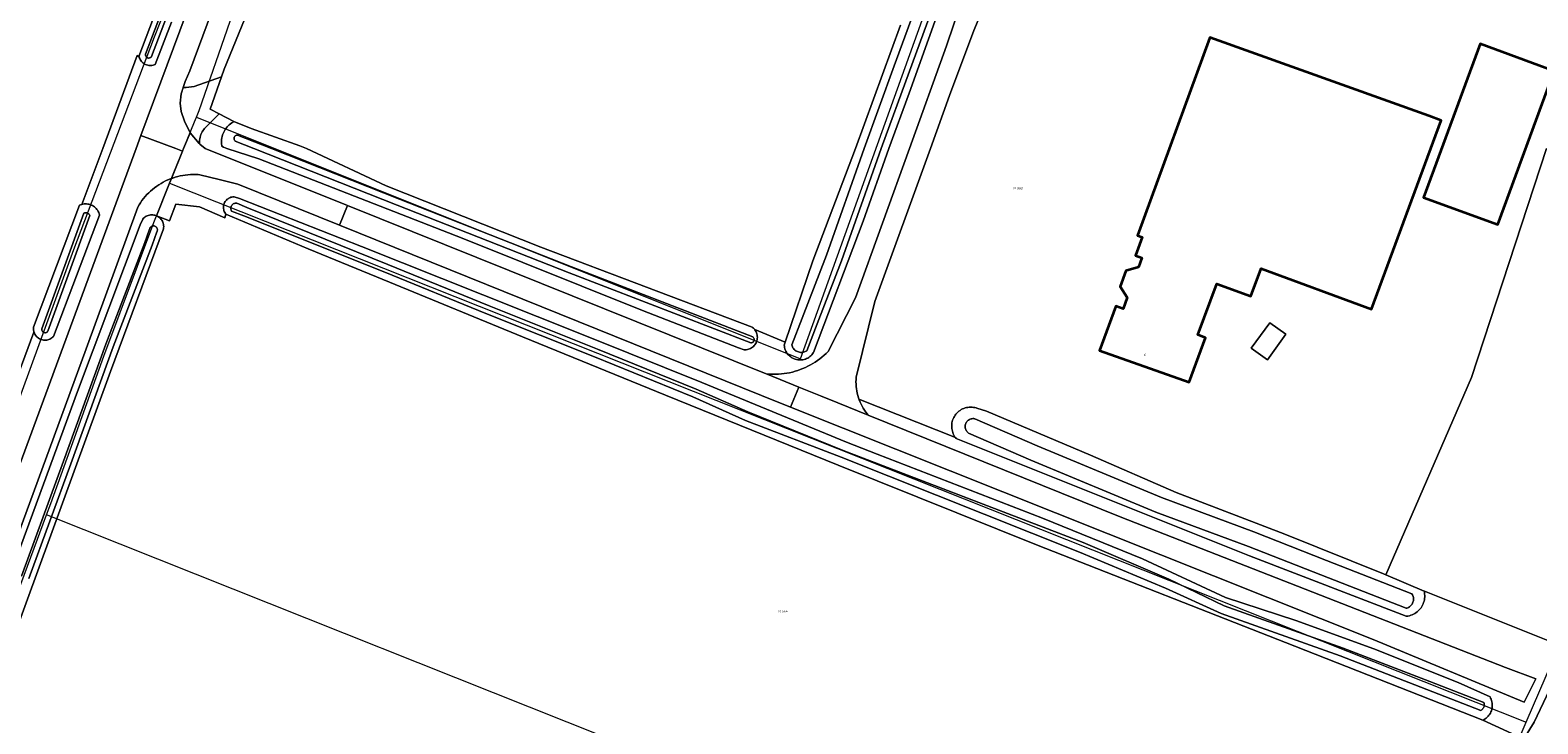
# Model space of a CAD drawing. Header units: metres. Extents: x 250001 to 257773, y 598992 to 609118.
# Tile 389 of 656: x 251735 to 251969, y 603911 to 604018. Entities that reach past the tile are written whole.
import ezdxf
from ezdxf.enums import TextEntityAlignment as Align
from ezdxf.lldxf.tags import DXFTag

# ---------------------------------------------------------------- set-up
doc = ezdxf.new("R2010")
doc.units = ezdxf.units.M
for name, color, linetype, lineweight in [('B-WE-GR-BOUWLAND-GV', 252, 'Continuous', 13), ('B-WE-GR-GRAS-GV', 252, 'Continuous', 13), ('B-WE-GR-GROENVOORZIENING-GV', 252, 'Continuous', 18), ('B-WE-KG-GRENS_PERCEEL-G', 150, 'KG-PERCEEL', 18), ('B-WE-KG-GRENS_PERCEEL-S', 150, 'Continuous', 25), ('B-WE-OG-BEBOUWING-GV', 1, 'Continuous', 35), ('B-WE-OG-BEBOUWING-T18', 7, 'Continuous', 18), ('B-WE-OG-BEBOUWING_OVERBOUWING-GV', 1, 'Continuous', 18), ('B-WE-OG-TERREIN_ERF-GV', 7, 'Continuous', 18), ('B-WE-OG-WATER-GV', 252, 'Continuous', 18), ('B-WE-OG-WATER_SLOOT-GV', 252, 'Continuous', 18), ('B-WE-VH-ONVERHARD-GV', 252, 'Continuous', 18), ('B-WE-VH-VERHARDING_GESLOTEN-GV', 252, 'Continuous', 18), ('X-XX-AL-REFERENTIE-G', 7, 'Continuous', 18)]:
    doc.layers.add(name, color=color, linetype=linetype, lineweight=lineweight)
doc.styles.add('NLCS-ISO', font='NLCS-ISO.ttf')
doc.styles.add('NLCS-ISO-ANNOTATIEF-T18', font='NLCS-ISO.ttf', dxfattribs={"height": 1.8})
doc.styles.get("Standard").update_dxf_attribs({"font": 'NLCS-ISO.ttf'})
tags = doc.linetypes.add('KG-PERCEEL', pattern='A,5.5,-2,["P",Standard,S=1.8,R=0,X=-0.5,Y=-0.9],-2,5.5,-2,[5,NLCS.SHX,S=0.75,R=0,X=0,Y=0],-2', length=19).pattern_tags.tags
tags[6] = DXFTag(74, 10)

# ---------------------------------------------------------------- blocks, each defined once
blk = doc.blocks.new('SKG-PERCEELNUMMER-SO')
at = {"style": 'NLCS-ISO', "oblique": 10, "flags": 1}
blk.add_attdef('GEMEENTECODE', text='', height=1.8, dxfattribs=at).set_placement((0, 2.6), align=Align.MIDDLE_CENTER)
at = {"style": 'NLCS-ISO', "oblique": 10}
blk.add_attdef('SECTIE', text='', height=1.8, dxfattribs=at).set_placement((-0.5, 0), align=Align.MIDDLE_RIGHT)
blk.add_attdef('PERCEELNUMMER', text='', height=1.8, dxfattribs=at).set_placement((0.5, 0), align=Align.MIDDLE_LEFT)
blk = doc.blocks.new('BS2021-132-Xref-KAD-20210617')
at = {"layer": 'B-WE-KG-GRENS_PERCEEL-G', "flags": 128}
for points in [[(251732.555, 603958.685), (251741.937, 603984.312), (251754.421, 604017.312), (251758.828, 604028.5), (251761.218, 604035), (251763.906, 604041.625), (251768.968, 604055.625), (251775.734, 604074), (251784.921, 604098.687), (251794.343, 604124.5), (251807.312, 604160.25), (251817.14, 604187.625), (251824.156, 604207.125), (251830.843, 604225.875), (251833.906, 604234.812), (251835.828, 604241.062), (251838.876, 604249.101), (251841.094, 604254.998), (251846.417, 604268.711), (251855.396, 604292.173), (251864.446, 604315.643), (251878.948, 604353.73), (251883.968, 604366.807), (251891.49, 604386.363), (251898.174, 604403.553), (251910.873, 604433.13), (251935.261, 604418.296), (251991.586, 604382.773)], [(251760.931, 604004.872), (251761.343, 604005.875), (251766.187, 604019.75), (251771.562, 604034.437), (251779.781, 604057.25), (251792.046, 604090.187), (251800.14, 604112.437), (251807.218, 604131.562), (251830.281, 604194.375), (251836.531, 604211.562), (251848.906, 604245.375), (251851.093, 604251.187), (251856.406, 604264.875), (251865.375, 604288.312), (251874.437, 604311.812), (251888.953, 604349.937), (251893.968, 604363), (251901.468, 604382.5), (251908.078, 604399.5), (251911.406, 604407.25), (251912.609, 604408.937), (251915.906, 604411.562), (251919.593, 604412.937), (251922.625, 604413.437), (251925.687, 604412.875), (251936.437, 604406.187), (251949.015, 604398.125), (251970.75, 604383.937), (251982.265, 604376.375), (251998.625, 604365.812), (252011.171, 604357.625), (252028.609, 604346.625)], [(251967.142, 603911.041), (251973.324, 603925.407), (251999.043, 603968.528), (252016.422, 604000.641), (252025.87, 604020.669), (252061.537, 604090.207)], [(251854.583, 603967.4), (251878.474, 604033.913)], [(251756.781, 603994.625), (251760.625, 604004.125), (251760.931, 604004.872)], [(251760.931, 604004.872), (251854.583, 603967.4)], [(251737.689, 603943.183), (251738.343, 603944.937), (251742.015, 603955.125), (251746.609, 603967.812), (251754.312, 603988.5), (251756.781, 603994.625)], [(251756.781, 603994.625), (251856.307, 603955.074), (251967.142, 603911.041)], [(251649.599, 603704.859), (251653.406, 603714.812), (251658.781, 603729.062), (251664.812, 603745.75), (251668.89, 603756.25), (251692.375, 603820.125), (251699.031, 603837.937), (251703.687, 603850.5), (251710.859, 603870.125), (251721.765, 603899.812), (251729.296, 603920.687), (251737.689, 603943.183)], [(251945.379, 603860.465), (251737.689, 603943.183)], [(251945.379, 603860.465), (251967.142, 603911.041)]]:
    blk.add_lwpolyline(points, dxfattribs=at)
at = {"layer": 'B-WE-KG-GRENS_PERCEEL-S', "xscale": 0.2, "yscale": 0.2, "zscale": 0.2}
for p, values in [((251888.072, 603993.838), {'PERCEELNUMMER': '563', 'SECTIE': 'M'}), ((251851.616, 603928.216), {'PERCEELNUMMER': '564', 'SECTIE': 'M'})]:
    blk.add_blockref('SKG-PERCEELNUMMER-SO', p, dxfattribs=at).add_auto_attribs(values)
blk = doc.blocks.new('BS2021-132-Xref-BGT-GRIJS-20210617-aangepast')
at = {"layer": 'B-WE-GR-BOUWLAND-GV', "flags": 128}
for points in [[(251732.042, 603961.597), (251735.754, 603971.495), (251735.753, 603971.499), (251735.708, 603971.662), (251735.679, 603971.828), (251735.666, 603971.997), (251735.669, 603972.165), (251735.685, 603972.31), (251742.808, 603991.188), (251742.982, 603991.262), (251743.161, 603991.321), (251743.191, 603991.328), (251744.269, 603994.202), (251746.421, 604000), (251751.764, 604014.393), (251752.034, 604014.288), (251761.677, 604039.818)], [(251966.804, 603908.393), (251960.398, 603911.335), (251931.268, 603922.823), (251891.223, 603938.535), (251860.458, 603950.861), (251833.649, 603961.744), (251811.493, 603970.789), (251790.895, 603979.281), (251778.281, 603984.425), (251765.524, 603989.792), (251765.348, 603989.267), (251761.443, 603990.957), (251757.738, 603991.354), (251756.791, 603988.773), (251754.752, 603989.555), (251754.676, 603989.584), (251754.814, 603989.526), (251754.966, 603989.446), (251755.108, 603989.352), (251755.242, 603989.245), (251755.365, 603989.126), (251755.476, 603988.996), (251755.575, 603988.856), (251755.66, 603988.708), (251755.731, 603988.552), (251755.787, 603988.391), (251755.828, 603988.225), (251755.853, 603988.055), (251755.862, 603987.885), (251755.855, 603987.714), (251755.847, 603987.637), (251755.828, 603987.528), (251747.614, 603965.43), (251700.886, 603837.356)]]:
    blk.add_lwpolyline(points, dxfattribs=at)
at = {"layer": 'B-WE-GR-GRAS-GV', "flags": 128}
for points in [[(251771.523, 604027.738), (251765.223, 604012.317), (251764.811, 604011.125), (251763.074, 604006.102), (251764.464, 604005.374), (251766.766, 604004.168), (251769.43, 604003.12), (251776.96, 604000.42), (251778.02, 604000), (251790.376, 603994.199), (251814.328, 603984.697), (251847.113, 603972.299), (251847.179, 603972.249), (251847.313, 603972.133), (251847.435, 603972.007), (251847.518, 603971.903), (251852.235, 603969.973), (251856.537, 603982.566), (251863.148, 604000), (251870.09, 604019.137)], [(251970.299, 604000), (251958.625, 603964.498), (251945.347, 603933.9), (251951.297, 603931.342), (251951.348, 603931.322), (251972.545, 603922.887)]]:
    blk.add_lwpolyline(points, dxfattribs=at)
at = {"layer": 'B-WE-GR-GROENVOORZIENING-GV', "flags": 128}
for points in [[(251771.17, 604042.46), (251759.94, 604012.05), (251759.21, 604010.38), (251758.905, 604009.465), (251758.958, 604009.466), (251759.372, 604009.48), (251759.785, 604009.51), (251760.196, 604009.556), (251760.606, 604009.618), (251764.811, 604011.125), (251765.223, 604012.317), (251771.523, 604027.738)], [(251757.093, 604019.603), (251754.528, 604013.046), (251754.374, 604012.98), (251754.214, 604012.928), (251754.05, 604012.892), (251753.883, 604012.872), (251753.716, 604012.867), (251753.549, 604012.879), (251753.384, 604012.906), (251753.222, 604012.949), (251753.065, 604013.008), (251752.915, 604013.08), (251752.772, 604013.167), (251752.638, 604013.267), (251752.515, 604013.38), (251752.402, 604013.503), (251752.302, 604013.637), (251752.216, 604013.78), (251752.143, 604013.931), (251752.085, 604014.088), (251752.042, 604014.25), (251752.034, 604014.288), (251751.764, 604014.393), (251746.421, 604000), (251744.269, 603994.202), (251743.191, 603991.328), (251743.345, 603991.365), (251743.531, 603991.392), (251743.719, 603991.404), (251743.908, 603991.4), (251744.095, 603991.38), (251744.28, 603991.344), (251744.462, 603991.293), (251744.638, 603991.226), (251744.808, 603991.145), (251744.971, 603991.05), (251745.125, 603990.941), (251745.269, 603990.819), (251745.402, 603990.686), (251745.523, 603990.542), (251745.632, 603990.389), (251745.728, 603990.226), (251745.809, 603990.056), (251745.876, 603989.88), (251745.927, 603989.699), (251745.933, 603989.675), (251738.762, 603970.841), (251738.642, 603970.722), (251738.511, 603970.615), (251738.371, 603970.521), (251738.222, 603970.441), (251738.067, 603970.375), (251737.74, 603970.289), (251737.573, 603970.269), (251737.404, 603970.266), (251737.235, 603970.278), (251736.906, 603970.35), (251736.747, 603970.409), (251736.596, 603970.483), (251736.451, 603970.571), (251736.191, 603970.785), (251736.077, 603970.91), (251735.975, 603971.045), (251735.887, 603971.189), (251735.813, 603971.341), (251735.754, 603971.495), (251732.042, 603961.597)], [(251704.82, 603873.103), (251751.599, 604000), (251752.342, 604002), (251777.79, 604070.47), (251823.56, 604195.43)], [(251875.962, 604021.127), (251871.452, 604008.581), (251868.307, 604000), (251864.302, 603988.722), (251856.63, 603968.372), (251856.583, 603968.298), (251856.467, 603968.137), (251856.338, 603967.986), (251856.198, 603967.846), (251856.047, 603967.718), (251855.886, 603967.602), (251855.716, 603967.5), (251855.539, 603967.411), (251855.355, 603967.338), (251855.165, 603967.279), (251854.972, 603967.236), (251854.775, 603967.209), (251854.577, 603967.197), (251854.379, 603967.201), (251854.182, 603967.222), (251853.987, 603967.258), (251853.796, 603967.31), (251853.609, 603967.377), (251853.429, 603967.459), (251853.255, 603967.555), (251853.09, 603967.665), (251852.935, 603967.788), (251852.79, 603967.923), (251852.656, 603968.069), (251852.534, 603968.226), (251852.425, 603968.391), (251852.33, 603968.565), (251852.25, 603968.747), (251852.184, 603968.934), (251852.134, 603969.125), (251852.099, 603969.321), (251852.08, 603969.518), (251852.235, 603969.973), (251847.518, 603971.903), (251847.545, 603971.869), (251847.642, 603971.722), (251847.726, 603971.567), (251847.795, 603971.405), (251847.85, 603971.238), (251847.888, 603971.066), (251847.911, 603970.891), (251847.919, 603970.715), (251847.91, 603970.539), (251847.885, 603970.365), (251847.845, 603970.193), (251847.789, 603970.026), (251847.718, 603969.865), (251847.633, 603969.71), (251847.534, 603969.565), (251847.422, 603969.428), (251847.299, 603969.303), (251847.165, 603969.189), (251847.021, 603969.087), (251846.868, 603968.999), (251846.708, 603968.926), (251846.541, 603968.867), (251846.371, 603968.824), (251846.197, 603968.796), (251846.021, 603968.784), (251845.845, 603968.788), (251845.015, 603969.106), (251830.084, 603974.882), (251802.162, 603986.095), (251770.618, 603998.369), (251765.63, 604000), (251765.16, 604000.21), (251764.878, 604000.368), (251764.863, 604000.451), (251764.834, 604000.688), (251764.822, 604000.926), (251764.826, 604001.165), (251764.845, 604001.403), (251764.88, 604001.639), (251764.931, 604001.872), (251764.998, 604002.101), (251765.079, 604002.325), (251765.176, 604002.544), (251765.286, 604002.755), (251765.411, 604002.959), (251765.549, 604003.153), (251765.699, 604003.338), (251765.862, 604003.512), (251766.036, 604003.676), (251766.22, 604003.827), (251766.415, 604003.965), (251766.617, 604004.09), (251766.766, 604004.168), (251764.464, 604005.374), (251762.366, 604003.27), (251762.212, 604003.109), (251762.07, 604002.938), (251761.94, 604002.757), (251761.824, 604002.567), (251761.722, 604002.369), (251761.634, 604002.165), (251761.561, 604001.954), (251761.504, 604001.739), (251761.462, 604001.521), (251761.436, 604001.3), (251761.425, 604001.077), (251761.431, 604000.855), (251761.447, 604000.682), (251762.29, 604000), (251784.34, 603991.139), (251849.284, 603965.038), (251849.473, 603965.02), (251849.905, 603964.991), (251850.338, 603964.977), (251850.771, 603964.98), (251851.203, 603964.998), (251851.634, 603965.033), (251852.064, 603965.083), (251852.492, 603965.15), (251852.917, 603965.231), (251853.339, 603965.329), (251853.757, 603965.442), (251854.17, 603965.571), (251854.578, 603965.715), (251854.981, 603965.874), (251855.378, 603966.047), (251855.767, 603966.235), (251856.15, 603966.437), (251856.525, 603966.654), (251856.892, 603966.884), (251857.249, 603967.127), (251857.598, 603967.384), (251857.937, 603967.653), (251858.266, 603967.935), (251858.584, 603968.228), (251858.891, 603968.533), (251863.155, 603976.815), (251871.52, 604000), (251877.26, 604015.91), (251879.52, 604022.63)], [(251967.02, 603908.848), (251968.359, 603911.01), (251970.716, 603916.063)], [(251972.545, 603922.887), (251951.348, 603931.322), (251951.374, 603930.901), (251951.388, 603930.677), (251951.387, 603930.453), (251951.37, 603930.23), (251951.337, 603930.008), (251951.288, 603929.789), (251951.223, 603929.575), (251951.144, 603929.365), (251951.05, 603929.162), (251950.941, 603928.966), (251950.819, 603928.778), (251950.684, 603928.6), (251950.536, 603928.432), (251950.377, 603928.274), (251950.207, 603928.128), (251950.027, 603927.995), (251949.838, 603927.875), (251949.64, 603927.769), (251949.436, 603927.677), (251949.226, 603927.6), (251949.01, 603927.538), (251948.791, 603927.492), (251948.569, 603927.461), (251948.532, 603927.458), (251924.225, 603936.841), (251878.76, 603955.006), (251878.625, 603955.176), (251863.669, 603961.137), (251863.712, 603961.011), (251863.845, 603960.677), (251863.992, 603960.349), (251864.154, 603960.028), (251864.33, 603959.715), (251864.52, 603959.41), (251864.723, 603959.114), (251864.939, 603958.827), (251865.073, 603958.661), (251904.181, 603942.857), (251963.895, 603919.5), (251968.631, 603917.745), (251966.832, 603914.142), (251943.378, 603923.84), (251853.065, 603959.9), (251848.533, 603961.707), (251783.116, 603988.094), (251767.383, 603994.441), (251764.452, 603995.17), (251761.478, 603995.927), (251761.215, 603995.948), (251760.815, 603995.967), (251760.415, 603995.97), (251760.014, 603995.956), (251759.615, 603995.927), (251759.217, 603995.882), (251758.821, 603995.821), (251758.428, 603995.744), (251758.039, 603995.651), (251757.653, 603995.543), (251757.272, 603995.42), (251757.074, 603995.347), (251756.781, 603994.625), (251754.752, 603989.555), (251756.791, 603988.773), (251757.738, 603991.354), (251761.443, 603990.957), (251765.348, 603989.267), (251765.524, 603989.792), (251765.425, 603989.92), (251765.339, 603990.057), (251765.266, 603990.202), (251765.209, 603990.353), (251765.166, 603990.509), (251765.139, 603990.669), (251765.128, 603990.83), (251765.133, 603990.992), (251765.154, 603991.153), (251765.191, 603991.311), (251765.243, 603991.464), (251765.31, 603991.611), (251765.391, 603991.752), (251765.485, 603991.883), (251765.592, 603992.005), (251765.711, 603992.115), (251765.839, 603992.213), (251765.977, 603992.298), (251766.123, 603992.369), (251766.275, 603992.426), (251766.432, 603992.467), (251766.591, 603992.492), (251766.753, 603992.502), (251766.776, 603992.502), (251767.599, 603992.249), (251786.537, 603984.807), (251805.34, 603977.316), (251822.216, 603970.595), (251839.324, 603963.699), (251861.72, 603954.455), (251866.51, 603952.587), (251892.149, 603942.646), (251907.613, 603936.357), (251920.48, 603930.365), (251931.426, 603926.779), (251943.481, 603922.402), (251956.556, 603917.188), (251961.517, 603914.951), (251961.613, 603914.773), (251961.695, 603914.587), (251961.762, 603914.397), (251961.814, 603914.201), (251961.85, 603914.002), (251961.874, 603913.599), (251961.863, 603913.398), (251961.835, 603913.198), (251961.792, 603913.001), (251961.733, 603912.808), (251961.659, 603912.62), (251961.571, 603912.439), (251961.468, 603912.265), (251961.352, 603912.1), (251961.224, 603911.945), (251961.083, 603911.8), (251960.931, 603911.667), (251960.77, 603911.547), (251960.599, 603911.439), (251960.42, 603911.345), (251960.398, 603911.335), (251966.804, 603908.393)], [(251729.284, 603926.398), (251742.482, 603962.303), (251752.203, 603988.138), (251752.635, 603989.056), (251752.752, 603989.181), (251752.88, 603989.295), (251753.018, 603989.396), (251753.165, 603989.484), (251753.319, 603989.558), (251753.48, 603989.617), (251753.645, 603989.661), (251753.814, 603989.689), (251753.985, 603989.701), (251754.156, 603989.698), (251754.326, 603989.678), (251754.493, 603989.643), (251754.657, 603989.592), (251754.676, 603989.584), (251754.752, 603989.555), (251756.781, 603994.625), (251757.074, 603995.347), (251756.896, 603995.282), (251756.526, 603995.128), (251756.163, 603994.96), (251755.806, 603994.778), (251755.457, 603994.582), (251755.116, 603994.371), (251754.784, 603994.148), (251754.461, 603993.911), (251754.148, 603993.661), (251753.845, 603993.4), (251753.552, 603993.126), (251753.271, 603992.841), (251753.001, 603992.545), (251752.744, 603992.238), (251752.499, 603991.921), (251752.266, 603991.595), (251752.047, 603991.26), (251751.842, 603990.916), (251743.862, 603968.917), (251712.095, 603882.434)]]:
    blk.add_lwpolyline(points, dxfattribs=at)
at = {"layer": 'B-WE-OG-BEBOUWING-GV', "flags": 128}
for points in [[(251952.03, 604005.039), (251918.071, 604017.185), (251906.848, 603986.495), (251907.597, 603986.221), (251906.57, 603983.413), (251907.534, 603983.06), (251906.989, 603981.571), (251905.071, 603980.999), (251904.184, 603978.574), (251905.281, 603976.899), (251904.637, 603975.139), (251903.486, 603975.561), (251900.959, 603968.651), (251914.862, 603963.771), (251917.396, 603970.645), (251916.224, 603971.078), (251919.152, 603979.021), (251924.423, 603977.078), (251926.013, 603981.392), (251943.129, 603975.083), (251953.922, 604004.362)], [(251971.474, 604012.013), (251959.974, 604016.241), (251951.215, 603992.42), (251962.715, 603988.192)]]:
    blk.add_lwpolyline(points, close=True, dxfattribs=at)
at = {"layer": 'B-WE-OG-BEBOUWING_OVERBOUWING-GV', "flags": 128}
blk.add_lwpolyline([(251927.352, 603972.97), (251924.503, 603969.012), (251926.994, 603967.221), (251929.835, 603971.183)], close=True, dxfattribs=at)
at = {"layer": 'B-WE-OG-TERREIN_ERF-GV', "flags": 128}
blk.add_lwpolyline([(251882.94, 604021.757), (251881.49, 604018.31), (251877.73, 604008.2), (251874.75, 604000), (251866.124, 603976.265), (251863.24, 603964.542), (251863.216, 603964.183), (251863.207, 603963.824), (251863.215, 603963.465), (251863.239, 603963.107), (251863.279, 603962.75), (251863.334, 603962.395), (251863.406, 603962.043), (251863.493, 603961.694), (251863.595, 603961.35), (251863.669, 603961.137), (251878.625, 603955.176), (251878.502, 603955.355), (251878.393, 603955.543), (251878.297, 603955.738), (251878.217, 603955.94), (251878.151, 603956.147), (251878.101, 603956.359), (251878.066, 603956.573), (251878.047, 603956.79), (251878.045, 603957.007), (251878.058, 603957.224), (251878.087, 603957.439), (251878.132, 603957.651), (251878.192, 603957.86), (251878.267, 603958.064), (251878.358, 603958.261), (251878.462, 603958.451), (251878.58, 603958.633), (251878.712, 603958.806), (251878.855, 603958.969), (251879.01, 603959.12), (251879.176, 603959.26), (251879.352, 603959.387), (251879.537, 603959.501), (251879.729, 603959.601), (251879.929, 603959.686), (251880.134, 603959.757), (251880.343, 603959.812), (251880.557, 603959.852), (251880.772, 603959.876), (251881.206, 603959.875), (251881.422, 603959.851), (251881.635, 603959.811), (251881.845, 603959.756), (251881.958, 603959.719), (251883.423, 603959.256), (251899.581, 603952.439), (251912.852, 603946.64), (251929.682, 603940.203), (251945.006, 603934.046), (251945.347, 603933.9), (251958.625, 603964.498), (251970.299, 604000)], dxfattribs=at)
for points in [[(251952.03, 604005.039), (251953.922, 604004.362), (251943.129, 603975.083), (251926.013, 603981.392), (251924.423, 603977.078), (251919.152, 603979.021), (251916.224, 603971.078), (251917.396, 603970.645), (251914.862, 603963.771), (251900.959, 603968.651), (251903.486, 603975.561), (251904.637, 603975.139), (251905.281, 603976.899), (251904.184, 603978.574), (251905.071, 603980.999), (251906.989, 603981.571), (251907.534, 603983.06), (251906.57, 603983.413), (251907.597, 603986.221), (251906.848, 603986.495), (251918.071, 604017.185)], [(251971.474, 604012.013), (251962.715, 603988.192), (251951.215, 603992.42), (251959.974, 604016.241)], [(251927.352, 603972.97), (251929.835, 603971.183), (251926.994, 603967.221), (251924.503, 603969.012)]]:
    blk.add_lwpolyline(points, close=True, dxfattribs=at)
at = {"layer": 'B-WE-OG-WATER-GV', "flags": 128}
blk.add_lwpolyline([(251874.669, 604027.923), (251869.142, 604012.842), (251864.452, 604000), (251858.631, 603983.463), (251854.872, 603973.697), (251853.247, 603969.525), (251853.293, 603969.375), (251853.355, 603969.231), (251853.431, 603969.094), (251853.52, 603968.965), (251853.622, 603968.846), (251853.736, 603968.738), (251853.86, 603968.642), (251853.993, 603968.559), (251854.134, 603968.491), (251854.281, 603968.437), (251854.433, 603968.398), (251854.588, 603968.375), (251854.744, 603968.368), (251854.901, 603968.376), (251855.056, 603968.401), (251855.207, 603968.442), (251855.354, 603968.497), (251855.494, 603968.567), (251855.577, 603968.618), (251857.203, 603972.795), (251860.977, 603982.598), (251867.113, 604000), (251871.49, 604011.983), (251876.992, 604026.997)], dxfattribs=at)
for points in [[(251767.324, 604002.08), (251767.305, 604002.081), (251767.214, 604002.074), (251767.125, 604002.05), (251767.041, 604002.012), (251766.965, 604001.96), (251766.9, 604001.896), (251766.846, 604001.821), (251766.806, 604001.738), (251766.781, 604001.649), (251766.772, 604001.558), (251766.779, 604001.466), (251766.802, 604001.377), (251766.839, 604001.293), (251766.891, 604001.217), (251766.955, 604001.151), (251769.858, 604000), (251792.078, 603991.225), (251818.719, 603980.689), (251846.887, 603969.846), (251846.923, 603969.847), (251847.014, 603969.859), (251847.101, 603969.888), (251847.182, 603969.931), (251847.254, 603969.987), (251847.315, 603970.055), (251847.364, 603970.133), (251847.398, 603970.218), (251847.418, 603970.308), (251847.421, 603970.399), (251847.408, 603970.49), (251847.38, 603970.577), (251847.337, 603970.658), (251847.281, 603970.731), (251847.213, 603970.792), (251819.083, 603981.62), (251792.446, 603992.155), (251772.571, 604000)], [(251861.242, 603953.163), (251846.439, 603959.175), (251838.441, 603962.696), (251823.144, 603968.874), (251806.321, 603975.593), (251790.635, 603982.023), (251768.751, 603990.837), (251767.185, 603991.52), (251767.077, 603991.525), (251766.963, 603991.514), (251766.852, 603991.487), (251766.745, 603991.445), (251766.646, 603991.389), (251766.555, 603991.319), (251766.474, 603991.237), (251766.406, 603991.145), (251766.351, 603991.045), (251766.311, 603990.937), (251766.286, 603990.826), (251766.277, 603990.711), (251766.284, 603990.597), (251766.307, 603990.485), (251766.345, 603990.377), (251766.398, 603990.275), (251768.277, 603989.549), (251790.148, 603980.817), (251805.833, 603974.387), (251822.66, 603967.667), (251837.93, 603961.5), (251846.056, 603957.838), (251860.936, 603952.131), (251897.868, 603937.411), (251911.206, 603931.801), (251919.817, 603927.859), (251938.302, 603921.299), (251951.734, 603916.115), (251960.08, 603912.85), (251960.151, 603912.887), (251960.253, 603912.956), (251960.345, 603913.037), (251960.426, 603913.129), (251960.495, 603913.231), (251960.549, 603913.341), (251960.589, 603913.458), (251960.614, 603913.578), (251960.622, 603913.701), (251960.615, 603913.823), (251960.592, 603913.944), (251960.553, 603914.061), (251952.205, 603917.327), (251938.754, 603922.519), (251920.32, 603929.06), (251911.738, 603933.215), (251898.433, 603938.885)], [(251881.468, 603958.099), (251881.328, 603958.103), (251881.189, 603958.091), (251881.052, 603958.064), (251880.919, 603958.021), (251880.792, 603957.962), (251880.672, 603957.89), (251880.562, 603957.805), (251880.462, 603957.708), (251880.374, 603957.599), (251880.298, 603957.482), (251880.237, 603957.356), (251880.19, 603957.225), (251880.159, 603957.089), (251880.143, 603956.95), (251880.143, 603956.81), (251880.159, 603956.671), (251880.192, 603956.536), (251880.239, 603956.404), (251880.301, 603956.279), (251880.377, 603956.162), (251880.466, 603956.054), (251880.566, 603955.957), (251880.677, 603955.872), (251890.341, 603951.654), (251909.681, 603943.617), (251924.05, 603938.291), (251935.271, 603933.856), (251948.532, 603928.69), (251948.611, 603928.711), (251948.755, 603928.761), (251948.893, 603928.826), (251949.023, 603928.905), (251949.144, 603928.997), (251949.255, 603929.101), (251949.354, 603929.217), (251949.441, 603929.342), (251949.514, 603929.476), (251949.573, 603929.616), (251949.617, 603929.762), (251949.645, 603929.912), (251949.657, 603930.064), (251949.654, 603930.216), (251949.634, 603930.367), (251949.599, 603930.515), (251949.548, 603930.659), (251949.483, 603930.797), (251949.403, 603930.927), (251936.147, 603936.091), (251924.908, 603940.533), (251910.558, 603945.851), (251891.281, 603953.862), (251881.637, 603958.072), (251881.606, 603958.079)]]:
    blk.add_lwpolyline(points, close=True, dxfattribs=at)
at = {"layer": 'B-WE-OG-WATER_SLOOT-GV', "flags": 128}
for points in [[(252104.501, 604173.348), (252090.706, 604145.931), (252079.815, 604124.665), (252065.716, 604096.824), (252063.168, 604091.731), (252036.434, 604040.204), (252018.954, 604005.071), (252016.486, 604000), (252012.113, 603991.012), (252006.83, 603980.978), (252001.762, 603971.152), (252000, 603967.971), (251996.561, 603961.762), (251991.554, 603953.164), (251986.291, 603944.157), (251979.811, 603933.227), (251975.124, 603926.165), (251972.9, 603923.713), (251972.545, 603922.887), (251971.927, 603920.703), (251971.492, 603918.378), (251970.716, 603916.063), (251968.359, 603911.01), (251967.02, 603908.848)], [(251761.677, 604039.818), (251752.034, 604014.288), (251752.042, 604014.25), (251752.085, 604014.088), (251752.143, 604013.931), (251752.216, 604013.78), (251752.302, 604013.637), (251752.402, 604013.503), (251752.515, 604013.38), (251752.638, 604013.267), (251752.772, 604013.167), (251752.915, 604013.08), (251753.065, 604013.008), (251753.222, 604012.949), (251753.384, 604012.906), (251753.549, 604012.879), (251753.716, 604012.867), (251753.883, 604012.872), (251754.05, 604012.892), (251754.214, 604012.928), (251754.374, 604012.98), (251754.528, 604013.046), (251757.093, 604019.603)], [(251760.211, 604030.701), (251753.982, 604014.249), (251753.968, 604014.23), (251753.909, 604014.161), (251753.838, 604014.105), (251753.759, 604014.062), (251753.673, 604014.033), (251753.583, 604014.02), (251753.493, 604014.023), (251753.404, 604014.041), (251753.321, 604014.075), (251753.244, 604014.123), (251753.177, 604014.184), (251753.122, 604014.256), (251753.08, 604014.336), (251753.053, 604014.423), (251753.042, 604014.512), (251753.046, 604014.603), (251759.276, 604031.055)], [(251759.276, 604031.055), (251753.046, 604014.603), (251753.042, 604014.512), (251753.053, 604014.423), (251753.08, 604014.336), (251753.122, 604014.256), (251753.177, 604014.184), (251753.244, 604014.123), (251753.321, 604014.075), (251753.404, 604014.041), (251753.493, 604014.023), (251753.583, 604014.02), (251753.673, 604014.033), (251753.759, 604014.062), (251753.838, 604014.105), (251753.909, 604014.161), (251753.968, 604014.23), (251753.982, 604014.249), (251760.211, 604030.701)], [(251870.09, 604019.137), (251863.148, 604000), (251856.537, 603982.566), (251852.235, 603969.973), (251852.08, 603969.518), (251852.099, 603969.321), (251852.134, 603969.125), (251852.184, 603968.934), (251852.25, 603968.747), (251852.33, 603968.565), (251852.425, 603968.391), (251852.534, 603968.226), (251852.656, 603968.069), (251852.79, 603967.923), (251852.935, 603967.788), (251853.09, 603967.665), (251853.255, 603967.555), (251853.429, 603967.459), (251853.609, 603967.377), (251853.796, 603967.31), (251853.987, 603967.258), (251854.182, 603967.222), (251854.379, 603967.201), (251854.577, 603967.197), (251854.775, 603967.209), (251854.972, 603967.236), (251855.165, 603967.279), (251855.355, 603967.338), (251855.539, 603967.411), (251855.716, 603967.5), (251855.886, 603967.602), (251856.047, 603967.718), (251856.198, 603967.846), (251856.338, 603967.986), (251856.467, 603968.137), (251856.583, 603968.298), (251856.63, 603968.372), (251864.302, 603988.722), (251868.307, 604000), (251871.452, 604008.581), (251875.962, 604021.127)], [(251876.992, 604026.997), (251871.49, 604011.983), (251867.113, 604000), (251860.977, 603982.598), (251857.203, 603972.795), (251855.577, 603968.618), (251855.494, 603968.567), (251855.354, 603968.497), (251855.207, 603968.442), (251855.056, 603968.401), (251854.901, 603968.376), (251854.744, 603968.368), (251854.588, 603968.375), (251854.433, 603968.398), (251854.281, 603968.437), (251854.134, 603968.491), (251853.993, 603968.559), (251853.86, 603968.642), (251853.736, 603968.738), (251853.622, 603968.846), (251853.52, 603968.965), (251853.431, 603969.094), (251853.355, 603969.231), (251853.293, 603969.375), (251853.247, 603969.525), (251854.872, 603973.697), (251858.631, 603983.463), (251864.452, 604000), (251869.142, 604012.842), (251874.669, 604027.923)], [(251700.886, 603837.356), (251747.614, 603965.43), (251755.828, 603987.528), (251755.847, 603987.637), (251755.855, 603987.714), (251755.862, 603987.885), (251755.853, 603988.055), (251755.828, 603988.225), (251755.787, 603988.391), (251755.731, 603988.552), (251755.66, 603988.708), (251755.575, 603988.856), (251755.476, 603988.996), (251755.365, 603989.126), (251755.242, 603989.245), (251755.108, 603989.352), (251754.966, 603989.446), (251754.814, 603989.526), (251754.676, 603989.584), (251754.657, 603989.592), (251754.493, 603989.643), (251754.326, 603989.678), (251754.156, 603989.698), (251753.985, 603989.701), (251753.814, 603989.689), (251753.645, 603989.661), (251753.48, 603989.617), (251753.319, 603989.558), (251753.165, 603989.484), (251753.018, 603989.396), (251752.88, 603989.295), (251752.752, 603989.181), (251752.635, 603989.056), (251752.203, 603988.138), (251742.482, 603962.303), (251729.284, 603926.398)], [(251733.826, 603933.697), (251740.341, 603951.518), (251746.892, 603969.657), (251752.957, 603985.424), (251753.679, 603987.484), (251753.703, 603987.58), (251753.742, 603987.67), (251753.795, 603987.753), (251753.861, 603987.827), (251753.938, 603987.889), (251754.024, 603987.937), (251754.116, 603987.971), (251754.213, 603987.99), (251754.312, 603987.992), (251754.41, 603987.979), (251754.504, 603987.95), (251754.592, 603987.907), (251754.672, 603987.849), (251754.742, 603987.78), (251754.8, 603987.7), (251754.844, 603987.611), (251754.874, 603987.517), (251754.887, 603987.42), (251754.885, 603987.321), (251754.867, 603987.224), (251754.833, 603987.131), (251754.811, 603987.088), (251754.083, 603985.01), (251748.017, 603969.238), (251741.468, 603951.108), (251734.954, 603933.287)], [(251734.954, 603933.287), (251741.468, 603951.108), (251748.017, 603969.238), (251754.083, 603985.01), (251754.811, 603987.088), (251754.833, 603987.131), (251754.867, 603987.224), (251754.885, 603987.321), (251754.887, 603987.42), (251754.874, 603987.517), (251754.844, 603987.611), (251754.8, 603987.7), (251754.742, 603987.78), (251754.672, 603987.849), (251754.592, 603987.907), (251754.504, 603987.95), (251754.41, 603987.979), (251754.312, 603987.992), (251754.213, 603987.99), (251754.116, 603987.971), (251754.024, 603987.937), (251753.938, 603987.889), (251753.861, 603987.827), (251753.795, 603987.753), (251753.742, 603987.67), (251753.703, 603987.58), (251753.679, 603987.484), (251752.957, 603985.424), (251746.892, 603969.657), (251740.341, 603951.518), (251733.826, 603933.697)]]:
    blk.add_lwpolyline(points, dxfattribs=at)
for points in [[(251769.43, 604003.12), (251766.766, 604004.168), (251766.617, 604004.09), (251766.415, 604003.965), (251766.22, 604003.827), (251766.036, 604003.676), (251765.862, 604003.512), (251765.699, 604003.338), (251765.549, 604003.153), (251765.411, 604002.959), (251765.286, 604002.755), (251765.176, 604002.544), (251765.079, 604002.325), (251764.998, 604002.101), (251764.931, 604001.872), (251764.88, 604001.639), (251764.845, 604001.403), (251764.826, 604001.165), (251764.822, 604000.926), (251764.834, 604000.688), (251764.863, 604000.451), (251764.878, 604000.368), (251765.16, 604000.21), (251765.63, 604000), (251770.618, 603998.369), (251802.162, 603986.095), (251830.084, 603974.882), (251845.015, 603969.106), (251845.845, 603968.788), (251846.021, 603968.784), (251846.197, 603968.796), (251846.371, 603968.824), (251846.541, 603968.867), (251846.708, 603968.926), (251846.868, 603968.999), (251847.021, 603969.087), (251847.165, 603969.189), (251847.299, 603969.303), (251847.422, 603969.428), (251847.534, 603969.565), (251847.633, 603969.71), (251847.718, 603969.865), (251847.789, 603970.026), (251847.845, 603970.193), (251847.885, 603970.365), (251847.91, 603970.539), (251847.919, 603970.715), (251847.911, 603970.891), (251847.888, 603971.066), (251847.85, 603971.238), (251847.795, 603971.405), (251847.726, 603971.567), (251847.642, 603971.722), (251847.545, 603971.869), (251847.518, 603971.903), (251847.435, 603972.007), (251847.313, 603972.133), (251847.179, 603972.249), (251847.113, 603972.299), (251814.328, 603984.697), (251790.376, 603994.199), (251778.02, 604000), (251776.96, 604000.42)], [(251767.214, 604002.074), (251767.305, 604002.081), (251767.324, 604002.08), (251772.571, 604000), (251792.446, 603992.155), (251819.083, 603981.62), (251847.213, 603970.792), (251847.281, 603970.731), (251847.337, 603970.658), (251847.38, 603970.577), (251847.408, 603970.49), (251847.421, 603970.399), (251847.418, 603970.308), (251847.398, 603970.218), (251847.364, 603970.133), (251847.315, 603970.055), (251847.254, 603969.987), (251847.182, 603969.931), (251847.101, 603969.888), (251847.014, 603969.859), (251846.923, 603969.847), (251846.887, 603969.846), (251818.719, 603980.689), (251792.078, 603991.225), (251769.858, 604000), (251766.955, 604001.151), (251766.891, 604001.217), (251766.839, 604001.293), (251766.802, 604001.377), (251766.779, 604001.466), (251766.772, 604001.558), (251766.781, 604001.649), (251766.806, 604001.738), (251766.846, 604001.821), (251766.9, 604001.896), (251766.965, 604001.96), (251767.041, 604002.012), (251767.125, 604002.05)], [(251743.908, 603991.4), (251743.719, 603991.404), (251743.531, 603991.392), (251743.345, 603991.365), (251743.191, 603991.328), (251743.161, 603991.321), (251742.982, 603991.262), (251742.808, 603991.188), (251735.685, 603972.31), (251735.669, 603972.165), (251735.666, 603971.997), (251735.679, 603971.828), (251735.708, 603971.662), (251735.753, 603971.499), (251735.754, 603971.495), (251735.813, 603971.341), (251735.887, 603971.189), (251735.975, 603971.045), (251736.077, 603970.91), (251736.191, 603970.785), (251736.451, 603970.571), (251736.596, 603970.483), (251736.747, 603970.409), (251736.906, 603970.35), (251737.235, 603970.278), (251737.404, 603970.266), (251737.573, 603970.269), (251737.74, 603970.289), (251738.067, 603970.375), (251738.222, 603970.441), (251738.371, 603970.521), (251738.511, 603970.615), (251738.642, 603970.722), (251738.762, 603970.841), (251745.933, 603989.675), (251745.927, 603989.699), (251745.876, 603989.88), (251745.809, 603990.056), (251745.728, 603990.226), (251745.632, 603990.389), (251745.523, 603990.542), (251745.402, 603990.686), (251745.269, 603990.819), (251745.125, 603990.941), (251744.971, 603991.05), (251744.808, 603991.145), (251744.638, 603991.226), (251744.462, 603991.293), (251744.28, 603991.344), (251744.095, 603991.38)], [(251765.524, 603989.792), (251778.281, 603984.425), (251790.895, 603979.281), (251811.493, 603970.789), (251833.649, 603961.744), (251860.458, 603950.861), (251891.223, 603938.535), (251931.268, 603922.823), (251960.398, 603911.335), (251960.42, 603911.345), (251960.599, 603911.439), (251960.77, 603911.547), (251960.931, 603911.667), (251961.083, 603911.8), (251961.224, 603911.945), (251961.352, 603912.1), (251961.468, 603912.265), (251961.571, 603912.439), (251961.659, 603912.62), (251961.733, 603912.808), (251961.792, 603913.001), (251961.835, 603913.198), (251961.863, 603913.398), (251961.874, 603913.599), (251961.85, 603914.002), (251961.814, 603914.201), (251961.762, 603914.397), (251961.695, 603914.587), (251961.613, 603914.773), (251961.517, 603914.951), (251956.556, 603917.188), (251943.481, 603922.402), (251931.426, 603926.779), (251920.48, 603930.365), (251907.613, 603936.357), (251892.149, 603942.646), (251866.51, 603952.587), (251861.72, 603954.455), (251839.324, 603963.699), (251822.216, 603970.595), (251805.34, 603977.316), (251786.537, 603984.807), (251767.599, 603992.249), (251766.776, 603992.502), (251766.753, 603992.502), (251766.591, 603992.492), (251766.432, 603992.467), (251766.275, 603992.426), (251766.123, 603992.369), (251765.977, 603992.298), (251765.839, 603992.213), (251765.711, 603992.115), (251765.592, 603992.005), (251765.485, 603991.883), (251765.391, 603991.752), (251765.31, 603991.611), (251765.243, 603991.464), (251765.191, 603991.311), (251765.154, 603991.153), (251765.133, 603990.992), (251765.128, 603990.83), (251765.139, 603990.669), (251765.166, 603990.509), (251765.209, 603990.353), (251765.266, 603990.202), (251765.339, 603990.057), (251765.425, 603989.92)], [(251861.242, 603953.163), (251898.433, 603938.885), (251911.738, 603933.215), (251920.32, 603929.06), (251938.754, 603922.519), (251952.205, 603917.327), (251960.553, 603914.061), (251960.592, 603913.944), (251960.615, 603913.823), (251960.622, 603913.701), (251960.614, 603913.578), (251960.589, 603913.458), (251960.549, 603913.341), (251960.495, 603913.231), (251960.426, 603913.129), (251960.345, 603913.037), (251960.253, 603912.956), (251960.151, 603912.887), (251960.08, 603912.85), (251951.734, 603916.115), (251938.302, 603921.299), (251919.817, 603927.859), (251911.206, 603931.801), (251897.868, 603937.411), (251860.936, 603952.131), (251846.056, 603957.838), (251837.93, 603961.5), (251822.66, 603967.667), (251805.833, 603974.387), (251790.148, 603980.817), (251768.277, 603989.549), (251766.398, 603990.275), (251766.345, 603990.377), (251766.307, 603990.485), (251766.284, 603990.597), (251766.277, 603990.711), (251766.286, 603990.826), (251766.311, 603990.937), (251766.351, 603991.045), (251766.406, 603991.145), (251766.474, 603991.237), (251766.555, 603991.319), (251766.646, 603991.389), (251766.745, 603991.445), (251766.852, 603991.487), (251766.963, 603991.514), (251767.077, 603991.525), (251767.185, 603991.52), (251768.751, 603990.837), (251790.635, 603982.023), (251806.321, 603975.593), (251823.144, 603968.874), (251838.441, 603962.696), (251846.439, 603959.175)], [(251743.668, 603990.027), (251743.772, 603990.036), (251743.876, 603990.029), (251743.979, 603990.007), (251744.076, 603989.969), (251744.167, 603989.916), (251744.248, 603989.851), (251744.319, 603989.774), (251744.377, 603989.687), (251744.41, 603989.621), (251737.899, 603971.664), (251737.844, 603971.592), (251737.777, 603971.532), (251737.701, 603971.483), (251737.617, 603971.449), (251737.529, 603971.431), (251737.439, 603971.427), (251737.349, 603971.44), (251737.263, 603971.469), (251737.113, 603971.568), (251737.053, 603971.636), (251737.006, 603971.713), (251736.974, 603971.797), (251736.957, 603971.886), (251736.956, 603971.976), (251736.959, 603972.005), (251743.47, 603989.962), (251743.566, 603990.002)], [(251744.41, 603989.621), (251744.377, 603989.687), (251744.319, 603989.774), (251744.248, 603989.851), (251744.167, 603989.916), (251744.076, 603989.969), (251743.979, 603990.007), (251743.876, 603990.029), (251743.772, 603990.036), (251743.668, 603990.027), (251743.566, 603990.002), (251743.47, 603989.962), (251736.959, 603972.005), (251736.956, 603971.976), (251736.957, 603971.886), (251736.974, 603971.797), (251737.006, 603971.713), (251737.053, 603971.636), (251737.113, 603971.568), (251737.263, 603971.469), (251737.349, 603971.44), (251737.439, 603971.427), (251737.529, 603971.431), (251737.617, 603971.449), (251737.701, 603971.483), (251737.777, 603971.532), (251737.844, 603971.592), (251737.899, 603971.664)], [(251883.423, 603959.256), (251881.958, 603959.719), (251881.845, 603959.756), (251881.635, 603959.811), (251881.422, 603959.851), (251881.206, 603959.875), (251880.772, 603959.876), (251880.557, 603959.852), (251880.343, 603959.812), (251880.134, 603959.757), (251879.929, 603959.686), (251879.729, 603959.601), (251879.537, 603959.501), (251879.352, 603959.387), (251879.176, 603959.26), (251879.01, 603959.12), (251878.855, 603958.969), (251878.712, 603958.806), (251878.58, 603958.633), (251878.462, 603958.451), (251878.358, 603958.261), (251878.267, 603958.064), (251878.192, 603957.86), (251878.132, 603957.651), (251878.087, 603957.439), (251878.058, 603957.224), (251878.045, 603957.007), (251878.047, 603956.79), (251878.066, 603956.573), (251878.101, 603956.359), (251878.151, 603956.147), (251878.217, 603955.94), (251878.297, 603955.738), (251878.393, 603955.543), (251878.502, 603955.355), (251878.625, 603955.176), (251878.76, 603955.006), (251924.225, 603936.841), (251948.532, 603927.458), (251948.569, 603927.461), (251948.791, 603927.492), (251949.01, 603927.538), (251949.226, 603927.6), (251949.436, 603927.677), (251949.64, 603927.769), (251949.838, 603927.875), (251950.027, 603927.995), (251950.207, 603928.128), (251950.377, 603928.274), (251950.536, 603928.432), (251950.684, 603928.6), (251950.819, 603928.778), (251950.941, 603928.966), (251951.05, 603929.162), (251951.144, 603929.365), (251951.223, 603929.575), (251951.288, 603929.789), (251951.337, 603930.008), (251951.37, 603930.23), (251951.387, 603930.453), (251951.388, 603930.677), (251951.374, 603930.901), (251951.348, 603931.322), (251951.297, 603931.342), (251945.347, 603933.9), (251945.006, 603934.046), (251929.682, 603940.203), (251912.852, 603946.64), (251899.581, 603952.439)], [(251935.271, 603933.856), (251924.05, 603938.291), (251909.681, 603943.617), (251890.341, 603951.654), (251880.677, 603955.872), (251880.566, 603955.957), (251880.466, 603956.054), (251880.377, 603956.162), (251880.301, 603956.279), (251880.239, 603956.404), (251880.192, 603956.536), (251880.159, 603956.671), (251880.143, 603956.81), (251880.143, 603956.95), (251880.159, 603957.089), (251880.19, 603957.225), (251880.237, 603957.356), (251880.298, 603957.482), (251880.374, 603957.599), (251880.462, 603957.708), (251880.562, 603957.805), (251880.672, 603957.89), (251880.792, 603957.962), (251880.919, 603958.021), (251881.052, 603958.064), (251881.189, 603958.091), (251881.328, 603958.103), (251881.468, 603958.099), (251881.606, 603958.079), (251881.637, 603958.072), (251891.281, 603953.862), (251910.558, 603945.851), (251924.908, 603940.533), (251936.147, 603936.091), (251949.403, 603930.927), (251949.483, 603930.797), (251949.548, 603930.659), (251949.599, 603930.515), (251949.634, 603930.367), (251949.654, 603930.216), (251949.657, 603930.064), (251949.645, 603929.912), (251949.617, 603929.762), (251949.573, 603929.616), (251949.514, 603929.476), (251949.441, 603929.342), (251949.354, 603929.217), (251949.255, 603929.101), (251949.144, 603928.997), (251949.023, 603928.905), (251948.893, 603928.826), (251948.755, 603928.761), (251948.611, 603928.711), (251948.532, 603928.69)]]:
    blk.add_lwpolyline(points, close=True, dxfattribs=at)
at = {"layer": 'B-WE-VH-ONVERHARD-GV', "flags": 128}
blk.add_lwpolyline([(251763.074, 604006.102), (251764.811, 604011.125), (251760.606, 604009.618), (251760.196, 604009.556), (251759.785, 604009.51), (251759.372, 604009.48), (251758.958, 604009.466), (251758.905, 604009.465), (251758.57, 604008.46), (251758.4, 604007.05), (251758.57, 604005.76), (251759.08, 604004.22), (251759.9, 604002.51), (251759.953, 604002.446), (251761.35, 604000.76), (251761.447, 604000.682), (251761.431, 604000.855), (251761.425, 604001.077), (251761.436, 604001.3), (251761.462, 604001.521), (251761.504, 604001.739), (251761.561, 604001.954), (251761.634, 604002.165), (251761.722, 604002.369), (251761.824, 604002.567), (251761.94, 604002.757), (251762.07, 604002.938), (251762.212, 604003.109), (251762.366, 604003.27), (251764.464, 604005.374)], close=True, dxfattribs=at)
at = {"layer": 'B-WE-VH-VERHARDING_GESLOTEN-GV', "flags": 128}
for points in [[(251823.56, 604195.43), (251777.79, 604070.47), (251752.342, 604002), (251757.725, 604000), (251758.799, 603999.601), (251758.961, 604000), (251759.953, 604002.446), (251759.9, 604002.51), (251759.08, 604004.22), (251758.57, 604005.76), (251758.4, 604007.05), (251758.57, 604008.46), (251759.21, 604010.38), (251759.94, 604012.05), (251771.17, 604042.46), (251789.89, 604092.88), (251813.488, 604157.582), (251816.997, 604167.855), (251826.093, 604192.836)], [(251879.52, 604022.63), (251877.26, 604015.91), (251871.52, 604000), (251863.155, 603976.815), (251858.891, 603968.533), (251858.584, 603968.228), (251858.266, 603967.935), (251857.937, 603967.653), (251857.598, 603967.384), (251857.249, 603967.127), (251856.892, 603966.884), (251856.525, 603966.654), (251856.15, 603966.437), (251855.767, 603966.235), (251855.378, 603966.047), (251854.981, 603965.874), (251854.578, 603965.715), (251854.17, 603965.571), (251853.757, 603965.442), (251853.339, 603965.329), (251852.917, 603965.231), (251852.492, 603965.15), (251852.064, 603965.083), (251851.634, 603965.033), (251851.203, 603964.998), (251850.771, 603964.98), (251850.338, 603964.977), (251849.905, 603964.991), (251849.473, 603965.02), (251849.284, 603965.038), (251849.416, 603964.985), (251854.321, 603963.007), (251857.683, 603961.648), (251860.411, 603960.545), (251865.073, 603958.661), (251864.939, 603958.827), (251864.723, 603959.114), (251864.52, 603959.41), (251864.33, 603959.715), (251864.154, 603960.028), (251863.992, 603960.349), (251863.845, 603960.677), (251863.712, 603961.011), (251863.669, 603961.137), (251863.595, 603961.35), (251863.493, 603961.694), (251863.406, 603962.043), (251863.334, 603962.395), (251863.279, 603962.75), (251863.239, 603963.107), (251863.215, 603963.465), (251863.207, 603963.824), (251863.216, 603964.183), (251863.24, 603964.542), (251866.124, 603976.265), (251874.75, 604000), (251877.73, 604008.2), (251881.49, 604018.31), (251882.94, 604021.757)], [(251712.095, 603882.434), (251743.862, 603968.917), (251751.842, 603990.916), (251752.047, 603991.26), (251752.266, 603991.595), (251752.499, 603991.921), (251752.744, 603992.238), (251753.001, 603992.545), (251753.271, 603992.841), (251753.552, 603993.126), (251753.845, 603993.4), (251754.148, 603993.661), (251754.461, 603993.911), (251754.784, 603994.148), (251755.116, 603994.371), (251755.457, 603994.582), (251755.806, 603994.778), (251756.163, 603994.96), (251756.526, 603995.128), (251756.896, 603995.282), (251757.074, 603995.347), (251758.799, 603999.601), (251757.725, 604000), (251752.342, 604002), (251751.599, 604000), (251704.82, 603873.103)]]:
    blk.add_lwpolyline(points, dxfattribs=at)
for points in [[(251761.35, 604000.76), (251759.953, 604002.446), (251758.961, 604000), (251758.799, 603999.601), (251757.074, 603995.347), (251757.272, 603995.42), (251757.653, 603995.543), (251758.039, 603995.651), (251758.428, 603995.744), (251758.821, 603995.821), (251759.217, 603995.882), (251759.615, 603995.927), (251760.014, 603995.956), (251760.415, 603995.97), (251760.815, 603995.967), (251761.215, 603995.948), (251761.478, 603995.927), (251764.452, 603995.17), (251767.383, 603994.441), (251783.116, 603988.094), (251784.34, 603991.139), (251762.29, 604000), (251761.447, 604000.682)], [(251849.284, 603965.038), (251784.34, 603991.139), (251783.116, 603988.094), (251848.533, 603961.707), (251853.065, 603959.9), (251854.321, 603963.007), (251849.416, 603964.985)], [(251857.683, 603961.648), (251854.321, 603963.007), (251853.065, 603959.9), (251943.378, 603923.84), (251966.832, 603914.142), (251968.631, 603917.745), (251963.895, 603919.5), (251904.181, 603942.857), (251865.073, 603958.661), (251860.411, 603960.545)]]:
    blk.add_lwpolyline(points, close=True, dxfattribs=at)
at = {"layer": 'B-WE-OG-BEBOUWING-T18', "style": 'NLCS-ISO-ANNOTATIEF-T18'}
blk.add_text('6', height=0.36, rotation=339.9, dxfattribs=at).set_placement((251908, 603968), align=Align.MIDDLE)

msp = doc.modelspace()

# ---------------------------------------------------------------- block references
at = {"layer": 'X-XX-AL-REFERENTIE-G'}
for name in ['BS2021-132-Xref-BGT-GRIJS-20210617-aangepast', 'BS2021-132-Xref-KAD-20210617']:
    msp.add_blockref(name, (0, 0), dxfattribs=at)

doc.saveas('drawing.dxf')
